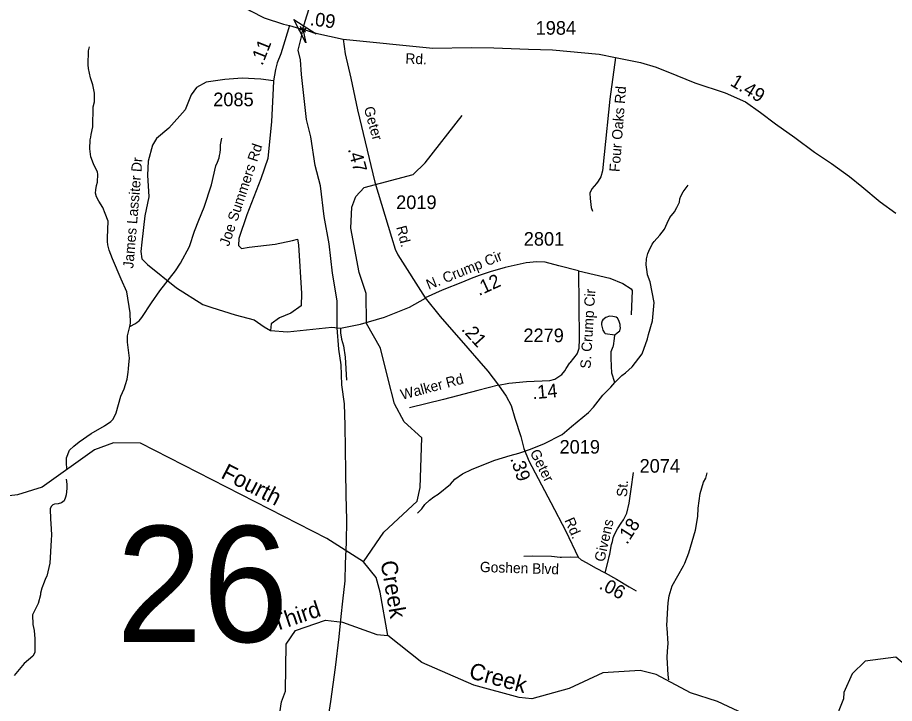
# Model space of a CAD drawing. Extents: x 1473865 to 1648260, y 639067 to 773536.
# Drawn here: x 1525372 to 1533439, y 746839 to 753147 of the extents above; entities that cross this region are included whole.
import ezdxf

# ---------------------------------------------------------------- set-up
doc = ezdxf.new("R2010")
doc.units = 0
for name, color, linetype in [('Exist Hydrographic Creek Single Shore', 7, 'Continuous'), ('Exist Hydrographic Creek Single Shore Label', 7, 'Continuous'), ('Exist Hydrographic Misc Water Feature', 7, 'Continuous'), ('Exist Railroad Mainline', 7, 'Continuous'), ('Exist Road Non-System Type 51', 7, 'Continuous'), ('Exist Road Non-System Type 51 Label', 7, 'Continuous'), ('Exist Road Secondary Mileage Hundredths English Label', 7, 'Continuous'), ('Exist Road Secondary Structure Standard Bridge Attributed CELL', 7, 'Continuous'), ('Exist Road Secondary Structure Standard Bridge CELL', 7, 'Continuous'), ('Exist Road Secondary Structure Standard Bridge Number Label', 7, 'Continuous'), ('Exist Road Secondary Type 41 Attributed', 7, 'Continuous'), ('Exist Road Secondary Type 51 Attributed', 7, 'Continuous'), ('Exist Road Secondary Type 51 Label', 7, 'Continuous'), ('Exist Road Secondary Type 51 Number Label', 7, 'Continuous')]:
    doc.layers.add(name, color=color, linetype=linetype)

msp = doc.modelspace()

# ---------------------------------------------------------------- linework, layer by layer
at = {"layer": 'Exist Hydrographic Creek Single Shore'}
for points in [[(1528554.8, 748141.9), (1528216.8, 748355.5), (1526504.8, 749233.7), (1526254.7, 749235.5), (1526078.8, 749173.3), (1525599.1, 748827.5), (1525373.1, 748756.5), (1525114.1, 748727.4)], [(1528777.8, 747464.5), (1528708.8, 747863), (1528669.8, 747998.4), (1528554.8, 748141.9)], [(1527763.8, 746611.8), (1527800.8, 746853.9), (1527835.8, 746951.7), (1527842.8, 747384.8), (1527928.8, 747511.1), (1528204.8, 747604), (1528362.8, 747587.7), (1528677.8, 747473), (1528777.8, 747464.5)], [(1532051.9, 746745.1), (1531811.9, 746858.3), (1531562.8, 746935.5), (1531247.9, 747105.9), (1531098.9, 747141.8), (1530756.9, 747122.4), (1530445.8, 746977.8), (1530102.8, 746882.9), (1529985.9, 746895.1), (1529570.8, 747008.6), (1529090.8, 747215.2), (1528777.8, 747464.5)], [(1535104.4, 745254.6), (1534866.3, 745451), (1534628.5, 745754.8), (1534421.9, 745905.1), (1534143.4, 746136.8), (1534109, 746293.4), (1534087.6, 746405.4), (1533591.9, 747144), (1533451.9, 747265), (1533167.9, 747228), (1533048.9, 747112.2), (1532971.9, 746939.8), (1532970.9, 746880.7), (1532926.9, 746773.3), (1532915.9, 746596.3), (1532864.9, 746521.8), (1532805.8, 746500.1), (1532706.9, 746508.6), (1532392.9, 746705.4), (1532051.9, 746745.1)]]:
    msp.add_lwpolyline(points, dxfattribs=at)
at = {"layer": 'Exist Hydrographic Misc Water Feature'}
for points in [[(1526405, 750305.8), (1526411.4, 750336.2), (1526409.6, 750432.1), (1526378, 750624.8), (1526324.6, 750741.6), (1526244.8, 750927.7), (1526214.7, 751008.4), (1526203.8, 751056.6), (1526200.5, 751088.7), (1526199.2, 751120.7), (1526206, 751275.8), (1526178.3, 751345.1), (1526155.6, 751401.6), (1526118.9, 751458.4), (1526097.8, 751498.9), (1526090.5, 751531.1), (1526091.2, 751563), (1526100.1, 751602.8), (1526108.8, 751634.6), (1526110.5, 751706.5), (1526106.9, 751726.5), (1526070, 751802.7), (1526046.5, 751867.1), (1526038.1, 751941.1), (1526041.7, 752023.9), (1526046.2, 752047.8), (1526050.7, 752071.7), (1526064.3, 752143.3), (1526068.6, 752327.1), (1526081.6, 752370.8), (1526079.3, 752450.8), (1526065.1, 752527.1), (1526042.5, 752591.6), (1526024.5, 752678), (1526021.3, 752714), (1526024.2, 752839.9), (1526033.1, 752879.6)], [(1528554.8, 748141.9), (1528742.8, 748413.8), (1529047.9, 748699.8), (1529074.8, 748824), (1529089.8, 749283.2), (1528928.5, 749428.5), (1528838.8, 749596), (1528781.8, 749821.2), (1528710.9, 750108.2), (1528581.9, 750334.1), (1528577.9, 750609.9), (1528513.8, 750801.5), (1528436.8, 751210.1), (1528447.9, 751403.6), (1528482.8, 751501.3), (1528559.8, 751585.1), (1529011.9, 751704), (1529121.9, 751810.1), (1529461.9, 752246.4)], [(1526405, 750305.8), (1526457.3, 750333.1), (1526473.6, 750344.7), (1526489.9, 750358.3), (1526516.7, 750389.6), (1526603.7, 750523.5), (1526682.2, 750633.6), (1526826.4, 750818.1), (1526872, 750889), (1526955.5, 751043), (1526998.7, 751181.9), (1527041, 751284.8), (1527087.8, 751403.7), (1527155.6, 751609.6), (1527196.3, 751784.9), (1527213.1, 751816.5), (1527226, 751856.2), (1527230.6, 751880.1), (1527235.1, 751903.9), (1527239.8, 751935.8), (1527240.7, 751975.8), (1527250.2, 752039.5)], [(1530867.6, 749790.8), (1530931.1, 749854.2), (1530965.6, 749879.4), (1531026.9, 749936), (1531119.2, 750056.1), (1531166.8, 750192.5), (1531177.6, 750232.3), (1531212.5, 750359.4), (1531228.3, 750526.9), (1531190.7, 750717.4), (1531168.1, 750782.2), (1531162.7, 750808.3), (1531156.1, 750872.4), (1531157.4, 750928.4), (1531170.5, 750976), (1531179.1, 750999.8), (1531210.4, 751063), (1531227, 751086.7), (1531279.4, 751144.6), (1531323.6, 751200.3), (1531348, 751255.3), (1531372, 751307.1), (1531415.3, 751362), (1531438.1, 751401.5), (1531461.2, 751448.9), (1531465.9, 751480.8), (1531474.5, 751504.6), (1531495.5, 751544.1), (1531540.9, 751607)], [(1530865.5, 750229.9), (1530888.2, 750248.7), (1530912.6, 750266.1), (1530919.6, 750292.6), (1530915.4, 750309.5), (1530915.8, 750325.5), (1530904.6, 750359.8), (1530891, 750382), (1530877.3, 750392.4), (1530847.5, 750399.1), (1530817.4, 750399.8), (1530785.2, 750388.6), (1530756.7, 750367.2), (1530750.5, 750357.4), (1530744, 750337.6), (1530743.7, 750321.6), (1530756.6, 750273.3), (1530770.1, 750249), (1530777.9, 750242.8), (1530865.5, 750229.9)], [(1525826.4, 748999.1), (1525822.2, 749050.7), (1525823.3, 749098.6), (1525851.3, 749168.1), (1525890.2, 749205.8), (1525940.5, 749246.6), (1526050.3, 749321.2), (1526172, 749392.3), (1526230.9, 749430.9), (1526251.4, 749452.4), (1526280.7, 749511.7), (1526322.2, 749666.6), (1526353.8, 749733.8), (1526366.7, 749773.5), (1526379.7, 749821.2), (1526389.2, 749884.9), (1526393.9, 749916.8), (1526396.8, 749956.7), (1526401.2, 750015.8), (1526383.1, 750162.9), (1526384.8, 750220.8), (1526405, 750305.8)], [(1530867.6, 749790.8), (1530837.6, 749876.4), (1530831.7, 750012.5), (1530834.1, 750076.4), (1530850.5, 750122.5), (1530855.2, 750127.9), (1530864.7, 750195.7), (1530865.5, 750229.9)], [(1529051.3, 748589.2), (1529091, 748630.1), (1529119.9, 748669.5), (1529160.8, 748708.5), (1529201.5, 748739.5), (1529241.6, 748763.8), (1529354.2, 748855.8), (1529395.2, 748900.9), (1529466.4, 748951.1), (1529555.4, 748993), (1529763.3, 749078.1), (1529904.3, 749118.8), (1529984.7, 749140.9), (1530081.5, 749174.6), (1530214.7, 749227.5), (1530380.7, 749313.5), (1530468.4, 749385.4), (1530623.3, 749513.7), (1530670.4, 749564.6), (1530756.9, 749674.5), (1530828.6, 749748.7), (1530867.6, 749790.8)], [(1531362.7, 747057.1), (1531358.6, 747101.7), (1531348.2, 747261.9), (1531350, 747320), (1531357.2, 747389.6), (1531346.4, 747531.8), (1531345, 747557.8), (1531352.5, 747717.6), (1531357.7, 747765.4), (1531367.1, 747829.2), (1531394.9, 747920.5), (1531497.4, 748105.9), (1531509.9, 748129.6), (1531548.2, 748224.6), (1531607.8, 748432.8), (1531631.4, 748560.2), (1531633.5, 748634.4), (1531652.5, 748769.9), (1531682.9, 748873.1), (1531703.7, 748912.6), (1531714.9, 748960.3)], [(1525820.1, 748901.2), (1525825.8, 748854.7), (1525824.8, 748814.8), (1525819.6, 748758.9), (1525815, 748735), (1525802.3, 748703.3), (1525775.8, 748684), (1525745.7, 748676.7), (1525713.6, 748673.5), (1525697.4, 748665.8), (1525681.1, 748652.2), (1525672.6, 748630.4), (1525674.4, 748534.4), (1525677.5, 748494.4), (1525683.2, 748390.3), (1525682.1, 748342.4), (1525670.9, 748129.1), (1525642.6, 748011.5), (1525630, 747987.8), (1525617.3, 747956.1), (1525596.1, 747900.6), (1525583, 747853), (1525582.6, 747837), (1525560.8, 747757.5), (1525510.5, 747654.8), (1525512.5, 747566.8), (1525524.2, 747509.8), (1525531.5, 747434.4), (1525532.2, 747378.4), (1525530.6, 747306.5), (1525511.8, 747274.9), (1525432.3, 747206.9), (1525341.7, 747095.1)]]:
    msp.add_lwpolyline(points, dxfattribs=at)
at = {"layer": 'Exist Railroad Mainline'}
msp.add_lwpolyline([(1528213.4, 746601.1), (1528255.6, 746858.8), (1528296.3, 747168.6), (1528330.7, 747452.2), (1528350.2, 747638.1), (1528365.5, 747779.9), (1528387.1, 747965.7), (1528388.5, 748127.8), (1528398.2, 748319.7), (1528400, 748527.8), (1528396, 748753.8), (1528391.8, 748974), (1528389.6, 749179.9), (1528385.4, 749396.1), (1528379.2, 749594.1), (1528356.2, 749770.3), (1528349.9, 749954.6), (1528327.4, 750096.5), (1528312.3, 750293.7), (1528311.3, 750541), (1528269.6, 750795.4), (1528239.8, 751065.7), (1528194, 751316.2), (1528160.3, 751598.6), (1528110.9, 751785.3), (1528069.2, 752051.7), (1528030.1, 752211.2), (1528000.4, 752486.9), (1527985.6, 752625), (1527976.6, 752758.8), (1527953.4, 752848.6), (1527982.8, 752969.2), (1527995.1, 753040.3), (1528016.8, 753114.2), (1528054.3, 753232.1)], dxfattribs=at)
at = {"layer": 'Exist Road Non-System Type 51'}
for points in [[(1530873.7, 752779.1), (1530821.4, 752397.4), (1530767.6, 751888.2), (1530753.1, 751738.7), (1530738.7, 751683), (1530714.1, 751641.2), (1530697.1, 751621), (1530655.3, 751572), (1530636.7, 751532.3), (1530639.1, 751482), (1530647.4, 751401), (1530659.8, 751365.7)], [(1527726.1, 752566.3), (1527610.9, 752581.8), (1527439.4, 752589.3), (1527280, 752578.8), (1527108.5, 752553.2), (1527018.2, 752505), (1526968.6, 752437.3), (1526914.5, 752298.8), (1526763.1, 752129.5), (1526651.8, 752034.7), (1526614.2, 751974.4), (1526575.1, 751826.9), (1526569.1, 751697.2), (1526579.6, 751498.5), (1526543.5, 751325.3), (1526516.4, 751083), (1526506, 750997.1), (1526515, 750929.4), (1526569.2, 750876.7), (1526833.9, 750661.4), (1527077.6, 750507.8), (1527160.3, 750480.7)], [(1527722.3, 752494.9), (1527709.4, 752190.4), (1527675.6, 751851.7), (1527611.7, 751663.5), (1527480, 751332.3), (1527408.6, 751114), (1527404.8, 751050), (1527431.2, 751023.7), (1527502.6, 751035), (1527743.1, 751063.5), (1527901.1, 751097.3), (1527946.2, 751108.6), (1527957.5, 751055.9), (1527983.8, 750608.1), (1527980.1, 750495.2), (1527886, 750427.4), (1527780.7, 750386), (1527705.5, 750329.6), (1527699.3, 750269.1)], [(1530533.3, 750818.3), (1530351.8, 750864.2), (1530225.8, 750896.4), (1530149.3, 750899.4), (1530050.6, 750892.4), (1529858.6, 750850.1), (1529720.2, 750808.9)], [(1530533.3, 750818.3), (1530538.6, 750192.8), (1530535, 750103), (1530520.9, 750058.9), (1530452.8, 749970.5)], [(1530533.3, 750818.3), (1530820.4, 750749.6), (1530940.2, 750700.3), (1531017.7, 750652.7), (1531024.7, 750636.9), (1531015.9, 750414.8)], [(1528343.9, 750290.7), (1528527.4, 750327.8), (1528747, 750392.5), (1528977.2, 750482.8), (1529124.6, 750567.1)], [(1527160.3, 750480.7), (1527372.9, 750412.1), (1527550.4, 750368.5), (1527642.2, 750302.2), (1527699.3, 750269.1), (1527855.8, 750255.6), (1528264.1, 750298.5), (1528343.9, 750290.7)], [(1528343.9, 750290.7), (1528342.4, 750248.5), (1528352.9, 750188.3), (1528369.5, 750129.6), (1528384.5, 750024.2), (1528399.6, 749813.5)], [(1529796.9, 749765.5), (1529605.6, 749718.7), (1529291.7, 749634.9), (1528977.8, 749558.6)], [(1530029.5, 748194.5), (1530111.6, 748197.4), (1530283.5, 748195), (1530363.3, 748185.7), (1530376.1, 748185.5), (1530457.4, 748188.1), (1530528.2, 748185.5)]]:
    msp.add_lwpolyline(points, dxfattribs=at)
at = {"layer": 'Exist Road Secondary Structure Standard Bridge Attributed CELL'}
msp.add_lwpolyline([(1528024.4, 752913.7), (1527913.5, 753130.9), (1528118.1, 752998.3), (1527995.1, 753040.3)], close=True, dxfattribs=at)
at = {"layer": 'Exist Road Secondary Structure Standard Bridge CELL'}
for p, q in [((1527959.4, 753028.7), (1527974.4, 753037.2)), ((1527970.7, 753069.2), (1527979.1, 753054.2)), ((1528010.9, 753027.3), (1528019.4, 753012.3)), ((1528015.5, 753044), (1528030.5, 753052.4))]:
    msp.add_line(p, q, dxfattribs=at)
msp.add_lwpolyline([(1527979.1, 753054.2), (1528015.5, 753044), (1528010.8, 753027), (1527974.4, 753037.2)], close=True, dxfattribs=at)
at = {"layer": 'Exist Road Secondary Type 41 Attributed'}
for points in [[(1529720.2, 750808.9), (1529617.3, 750776.1), (1529545.1, 750747.9), (1529464.1, 750714.4), (1529279.1, 750640.4), (1529120.8, 750569.6)], [(1529796.9, 749765.5), (1529892.7, 749785.7), (1530055, 749801.6), (1530269.4, 749810.1), (1530313.3, 749821.9), (1530378.6, 749864.2), (1530405.2, 749898.3), (1530420.1, 749920.6), (1530452.8, 749970.5)]]:
    msp.add_lwpolyline(points, dxfattribs=at)
at = {"layer": 'Exist Road Secondary Type 51 Attributed'}
for points in [[(1525391.1, 753863.9), (1525477.9, 753852.5), (1526020.7, 753749.9), (1526441.6, 753694.8), (1526770.4, 753618.1), (1527003, 753514.7), (1527191.5, 753403.9), (1527375.4, 753294), (1527515.2, 753209.2), (1527642.3, 753145.6), (1527818, 753085.4), (1527873.7, 753075.6)], [(1527873.7, 753075.6), (1527831.9, 752934.8), (1527793.5, 752814.4), (1527760.6, 752732.2), (1527745.7, 752671), (1527726.1, 752566.3), (1527722.3, 752494.9)], [(1527873.7, 753075.6), (1527936.4, 753056.1), (1527995.1, 753040.3)], [(1527995.1, 753040.3), (1528117.5, 753004.5), (1528368.3, 752949.2)], [(1528368.3, 752949.2), (1529191.4, 752865.3), (1529544.7, 752870.8), (1529754.6, 752868.1), (1530071.9, 752857.6), (1530294, 752850), (1530721.5, 752810.6), (1530873.7, 752779.1), (1531101.3, 752732.7), (1531245.2, 752690.4), (1531436.7, 752614.3), (1531601.9, 752546.1), (1531880.6, 752455.6), (1532069.5, 752371.6), (1532207.8, 752275.6), (1532344.2, 752170.6), (1532521.2, 752044.1), (1532703.4, 751909.5), (1532858.6, 751805.5), (1533024.8, 751685.1), (1533138, 751594.4), (1533308.5, 751452.7), (1533451.8, 751348.7)], [(1528368.3, 752949.2), (1528385.4, 752812.7), (1528438.4, 752589.9), (1528499.3, 752299.4), (1528659.3, 751632.5), (1528811.3, 751127.7), (1528846.1, 751016.7), (1528871.3, 750964.4), (1529120.8, 750569.6), (1529259.9, 750399), (1529513.8, 750106.6), (1529616.1, 749991.1), (1529697.4, 749896.6), (1529796.9, 749765.5)], [(1529796.9, 749765.5), (1529867.9, 749664.1), (1529912.5, 749580.1), (1529946.6, 749461.9), (1530001.7, 749293.9), (1530029.8, 749183.9), (1530076.1, 749071.3), (1530277.1, 748687.5), (1530415.4, 748422.4), (1530528.2, 748185.5), (1530558.2, 748161.6), (1530608.2, 748132), (1530688.6, 748086.6), (1530776.1, 748041.1)], [(1530776.1, 748041.1), (1530804.1, 748146.5), (1530814.7, 748190), (1530819.9, 748212.3), (1530835.7, 748300.6), (1530843.6, 748328.2), (1530850.2, 748362.5), (1530863.4, 748394.1), (1530892.3, 748445.4), (1530925.3, 748496.8), (1530947.7, 748528.4), (1530976.6, 748589), (1530997.7, 748681.1), (1531016.1, 748808.9), (1531038.5, 748964.3)], [(1530776.1, 748041.1), (1530882.1, 747983.2), (1530997.7, 747913.1), (1531064, 747874.8)]]:
    msp.add_lwpolyline(points, dxfattribs=at)

# ---------------------------------------------------------------- texts
at = {"layer": 'Exist Hydrographic Creek Single Shore Label'}
for s, rotation, p in [('Fourth', 332.84238, (1527234.4, 748918.1)), ('Creek', 279.82163, (1528710.7, 748140.8)), ('Third', 18.6008, (1527741.1, 747499.9)), ('Creek', 344.7119, (1529515.7, 747074.7))]:
    msp.add_text(s, height=150, rotation=rotation, dxfattribs=at).set_placement(p)
at = {"layer": 'Exist Road Non-System Type 51 Label'}
for s, rotation, p in [('Four Oaks Rd', 85.61492, (1530910.3, 751724.8)), ('Joe Summers Rd', 71.5841, (1527316.4, 751037.6)), ('James Lassiter Dr', 85.19005, (1526437, 750837.3)), ('Walker Rd', 14.79184, (1528910, 749631.7)), ('Goshen Blvd', 358.31861, (1529624.7, 748048.2))]:
    msp.add_text(s, height=95, rotation=rotation, dxfattribs=at).set_placement(p)
at = {"layer": 'Exist Road Secondary Mileage Hundredths English Label'}
for s, rotation, p in [('.09', 352.46269, (1528056.9, 753077.2)), ('.11', 68.21358, (1527623.9, 752699.3)), ('1.49', 329.12563, (1531919.3, 752528.3)), ('.47', 285.09144, (1528409.7, 751937.2)), ('.12', 24.53466, (1529616.9, 750585.2)), ('.21', 312.005, (1529449.9, 750276.6)), ('.14', 5.15906, (1530111.6, 749636.4)), ('.39', 288.35895, (1529903.5, 749091.5)), ('.18', 57.33909, (1530978.6, 748295.2)), ('.06', 332.32723, (1530714.4, 747899.4))]:
    msp.add_text(s, height=125, rotation=rotation, dxfattribs=at).set_placement(p)
at = {"layer": 'Exist Road Secondary Structure Standard Bridge Number Label'}
msp.add_text('26', height=1066.27, dxfattribs=at).set_placement((1526279.6, 747404.8))
at = {"layer": 'Exist Road Secondary Type 51 Label'}
for s, rotation, p in [('Rd.', 357.57029, (1528938.6, 752724.8)), ('Geter', 285.60776, (1528556.6, 752315.3)), ('Rd.', 284.23583, (1528854.8, 751220.1)), ('N. Crump Cir', 22.03041, (1529154.5, 750642.3)), ('S. Crump Cir', 86.42201, (1530642.7, 749915.7)), ('Geter', 297.04447, (1530082.3, 749147.3)), ('St.', 86.35384, (1530977.8, 748736.3)), ('Rd.', 293.7905, (1530400.9, 748524.1)), ('Givens', 77.31191, (1530769.7, 748135.8))]:
    msp.add_text(s, height=95, rotation=rotation, dxfattribs=at).set_placement(p)
at = {"layer": 'Exist Road Secondary Type 51 Number Label'}
for s, p in [('1984', (1530138.1, 752989.7)), ('2085', (1527172.5, 752332)), ('2019', (1528855, 751386.3)), ('2801', (1530029, 751049.4)), ('2279', (1530025.5, 750162.2)), ('2019', (1530358.1, 749136.9)), ('2074', (1531094.4, 748961.8))]:
    msp.add_text(s, height=125, dxfattribs=at).set_placement(p)

doc.saveas('drawing.dxf')
